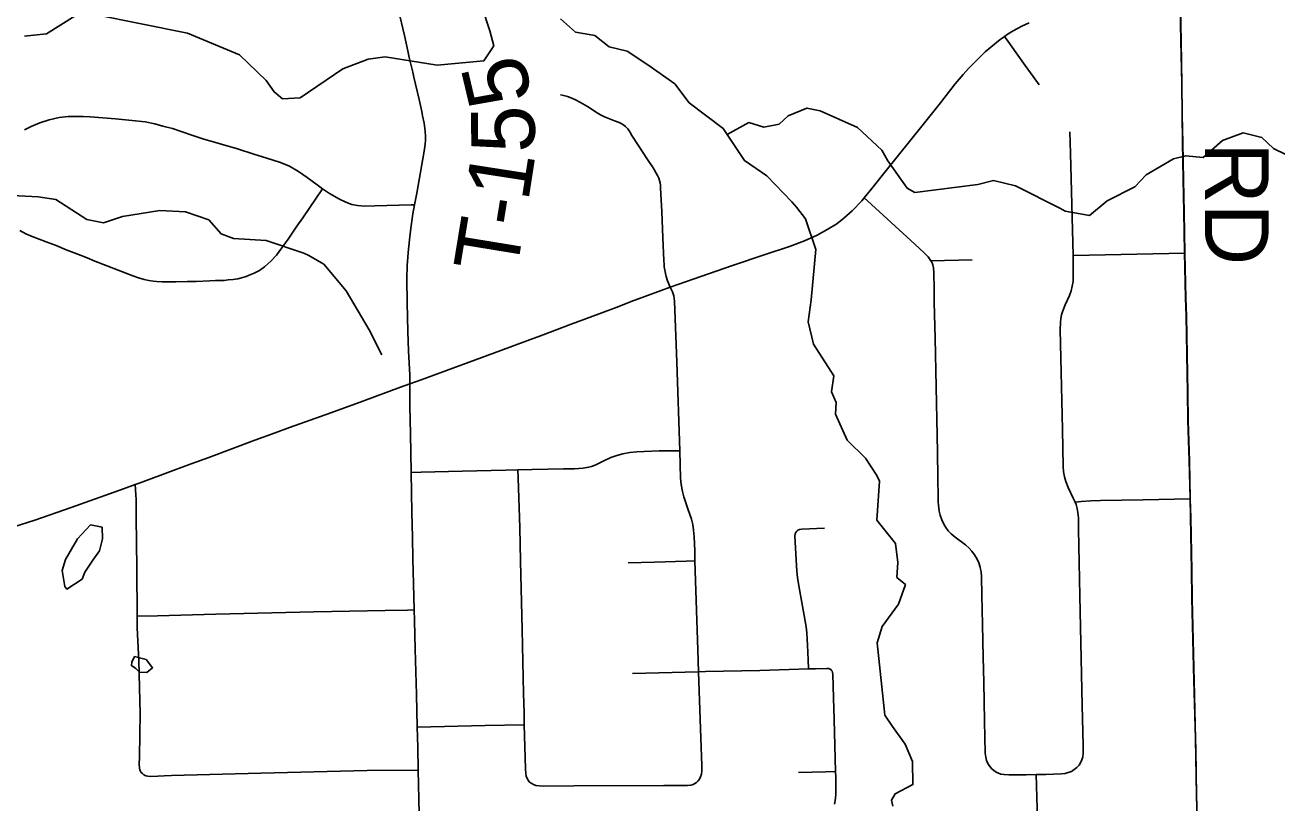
# Model space of a CAD drawing. Extents: x -6.4 to 34, y -4.2 to 22.
# Drawn here: x 5.927 to 7.044, y 19.719 to 20.413 of the extents above; entities that cross this region are included whole.
import ezdxf

# ---------------------------------------------------------------- set-up
doc = ezdxf.new("R2010")
doc.units = 0
for name, color, linetype in [('GM_X_Corporation', 7, 'Continuous'), ('GM_X_County_Road', 7, 'Continuous'), ('GM_X_Minor_Lake', 7, 'Continuous'), ('GM_X_Minor_River', 7, 'Continuous'), ('GM_X_Township_Road', 7, 'Continuous'), ('GM_X_Township_Road_Text', 7, 'Continuous')]:
    doc.layers.add(name, color=color, linetype=linetype)

msp = doc.modelspace()

# ---------------------------------------------------------------- linework, layer by layer
at = {"layer": 'GM_X_Corporation'}
for points in [[(6.9741, 19.6667), (6.9723, 19.7256), (6.9714, 19.7763), (6.9701, 19.8279), (6.9683, 19.9013), (6.9679, 19.9267), (6.967, 19.9739), (6.9666, 19.9905), (6.9658, 20.0242), (6.9647, 20.0603), (6.9645, 20.0851), (6.9632, 20.1533), (6.9627, 20.1694), (6.9618, 20.2096), (6.9612, 20.2459), (6.9606, 20.2751), (6.9599, 20.308), (6.9595, 20.3327), (6.9592, 20.3606), (6.9584, 20.3986), (6.9578, 20.429)], [(6.9578, 20.429), (6.9584, 20.3986), (6.9592, 20.3606), (6.9595, 20.3327), (6.9599, 20.308), (6.9606, 20.2751), (6.9612, 20.2459), (6.9618, 20.2096), (6.9627, 20.1694), (6.9632, 20.1533), (6.9645, 20.0851), (6.9647, 20.0603), (6.9658, 20.0242), (6.9666, 19.9905), (6.967, 19.9739), (6.9679, 19.9267), (6.9683, 19.9013), (6.9701, 19.8279), (6.9714, 19.7763), (6.9723, 19.7256), (6.9741, 19.6667)]]:
    msp.add_lwpolyline(points, dxfattribs=at)
at = {"layer": 'GM_X_County_Road'}
for points in [[(5.8979, 19.959), (5.9357, 19.9709), (5.9682, 19.9822), (6.0149, 19.9989), (6.0252, 20.0027), (6.0295, 20.0043), (6.059, 20.0152), (6.0753, 20.0211), (6.091, 20.027), (6.1321, 20.0422), (6.1502, 20.0489), (6.163, 20.0536), (6.1998, 20.0668), (6.2285, 20.0772), (6.2619, 20.0895), (6.2702, 20.0926), (6.2804, 20.0961), (6.3516, 20.1223), (6.3748, 20.1309), (6.387, 20.1355), (6.4144, 20.1457), (6.4393, 20.1551), (6.4567, 20.1617), (6.4677, 20.1659), (6.4799, 20.1705), (6.4945, 20.1757), (6.5028, 20.1787), (6.5232, 20.186), (6.5584, 20.1982), (6.5873, 20.2079), (6.6091, 20.2152), (6.6224, 20.2202), (6.6337, 20.2252), (6.6435, 20.2304), (6.6513, 20.2354), (6.6577, 20.2403), (6.6651, 20.2468), (6.6736, 20.2558), (6.6757, 20.2585), (6.6826, 20.2669), (6.6943, 20.2814), (6.7284, 20.3238), (6.744, 20.3431), (6.7571, 20.3602), (6.7642, 20.3685), (6.7689, 20.3738), (6.776, 20.3811), (6.7839, 20.3888), (6.7973, 20.3997), (6.7989, 20.4009), (6.8009, 20.4023), (6.8043, 20.4047), (6.8087, 20.4074), (6.8164, 20.4115), (6.823, 20.4147)], [(6.2785, 19.7095), (6.2779, 19.7481), (6.2775, 19.7684), (6.277, 19.7864), (6.2762, 19.8156), (6.2751, 19.8559), (6.2744, 19.8814), (6.2742, 19.8909), (6.2736, 19.9143), (6.2731, 19.9361), (6.2726, 19.9559), (6.2722, 19.9777), (6.2716, 20.0135), (6.2713, 20.0311), (6.271, 20.0479), (6.2703, 20.0727), (6.2702, 20.0926)]]:
    msp.add_lwpolyline(points, dxfattribs=at)
at = {"layer": 'GM_X_Minor_Lake'}
for p, q in [((5.9803, 19.9245), (5.9874, 19.9353)), ((6.0257, 19.8387), (6.0291, 19.8353))]:
    msp.add_line(p, q, dxfattribs=at)
for points in [[(5.9874, 19.9353), (5.9933, 19.9437), (5.9961, 19.9544), (5.9956, 19.9646), (5.9853, 19.9668), (5.9738, 19.9544), (5.9631, 19.936), (5.9599, 19.9261), (5.9624, 19.9117), (5.9643, 19.9094), (5.9778, 19.9184), (5.9803, 19.9245)], [(6.0291, 19.8353), (6.0356, 19.8351), (6.0408, 19.8393), (6.035, 19.8468), (6.0247, 19.8493), (6.0222, 19.8443), (6.0218, 19.8413), (6.0257, 19.8387)]]:
    msp.add_lwpolyline(points, dxfattribs=at)
at = {"layer": 'GM_X_Minor_River'}
for points in [[(5.9893, 20.4221), (6.0718, 20.4053), (6.1183, 20.3859), (6.1422, 20.3632), (6.1491, 20.353), (6.1568, 20.3467), (6.1723, 20.3477), (6.2105, 20.3734), (6.2331, 20.3821), (6.2482, 20.3843), (6.2946, 20.3767), (6.3365, 20.3808), (6.3454, 20.3939), (6.3418, 20.4075), (6.335, 20.4283)], [(5.9264, 20.4028), (5.946, 20.4047), (5.9715, 20.4207)], [(6.4049, 20.4181), (6.4183, 20.4061), (6.4354, 20.4034), (6.4481, 20.3933), (6.4644, 20.3894), (6.4828, 20.3772), (6.5069, 20.3601), (6.5197, 20.3433), (6.55, 20.3202), (6.569, 20.2917), (6.5889, 20.278), (6.6113, 20.2548), (6.6155, 20.2503), (6.6233, 20.2398), (6.6328, 20.2123), (6.6286, 20.1674), (6.6259, 20.148), (6.6307, 20.1279), (6.6486, 20.0997), (6.6466, 20.0853), (6.6509, 20.0759), (6.6503, 20.0656), (6.6605, 20.0422), (6.6771, 20.0262), (6.6872, 20.0108), (6.6895, 20.0059), (6.6871, 19.9709), (6.7037, 19.9503), (6.7059, 19.9332), (6.7049, 19.9199), (6.7126, 19.9136), (6.7065, 19.896), (6.692, 19.876), (6.6873, 19.8615), (6.6941, 19.7971), (6.701, 19.787), (6.7123, 19.7712), (6.719, 19.7557), (6.7193, 19.7352), (6.7035, 19.727), (6.7002, 19.7213), (6.7014, 19.716)], [(5.6979, 20.388), (5.7463, 20.3227), (5.7643, 20.3082), (5.7947, 20.281), (5.849, 20.2686), (5.8923, 20.2618), (5.9386, 20.2595), (5.9545, 20.2571), (5.9821, 20.2393), (5.9969, 20.2362), (6.0138, 20.2418), (6.0471, 20.2473), (6.0702, 20.2461), (6.0908, 20.2389), (6.1019, 20.2265), (6.113, 20.2222), (6.1422, 20.2204), (6.1757, 20.2092), (6.1803, 20.207), (6.1937, 20.1992), (6.2134, 20.1756), (6.234, 20.1406), (6.2453, 20.1184)], [(6.5534, 20.3151), (6.573, 20.3256), (6.5863, 20.3216), (6.5999, 20.3241), (6.6081, 20.3315), (6.6247, 20.3386), (6.6365, 20.3361), (6.6697, 20.3211), (6.6916, 20.301), (6.697, 20.2916), (6.7141, 20.2672), (6.721, 20.2631), (6.7773, 20.2705), (6.7912, 20.2738), (6.811, 20.2692), (6.8511, 20.249), (6.8553, 20.2467), (6.877, 20.2426), (6.8927, 20.2557), (6.9175, 20.2683), (6.9275, 20.2791), (6.9519, 20.2932), (6.9628, 20.296), (6.9784, 20.2944), (6.9956, 20.3095), (7.014, 20.3166), (7.0307, 20.3123), (7.0411, 20.3026), (7.0648, 20.2909)]]:
    msp.add_lwpolyline(points, dxfattribs=at)
at = {"layer": 'GM_X_Township_Road'}
for p, q in [((6.7353, 20.2024), (6.7721, 20.2031)), ((6.8623, 20.207), (6.962, 20.209)), ((6.4691, 19.8343), (6.5279, 19.8358)), ((6.8304, 19.7038), (6.8294, 19.7441))]:
    msp.add_line(p, q, dxfattribs=at)
for points in [[(6.2685, 20.3896), (6.2655, 20.4032), (6.2599, 20.4269), (6.2573, 20.4369), (6.2541, 20.4489), (6.249, 20.4698), (6.2467, 20.4795), (6.2425, 20.4947), (6.236, 20.5181), (6.228, 20.5449), (6.2244, 20.5563), (6.2209, 20.5689), (6.2177, 20.5806), (6.2098, 20.6081), (6.2071, 20.6175), (6.2038, 20.629), (6.203, 20.6322), (6.2019, 20.6369), (6.2011, 20.6416), (6.2005, 20.6465)], [(6.9718, 19.7668), (6.9716, 19.7758), (6.9703, 19.8274), (6.9685, 19.9007), (6.9681, 19.9261), (6.9672, 19.9733), (6.9668, 19.99), (6.966, 20.0236), (6.9649, 20.0597), (6.9647, 20.0846), (6.9634, 20.1528), (6.9629, 20.1689), (6.962, 20.209), (6.9614, 20.2453), (6.9608, 20.2745), (6.9601, 20.3074), (6.9597, 20.3322), (6.9594, 20.3601), (6.9586, 20.398), (6.958, 20.4285), (6.9573, 20.4647)], [(6.8321, 20.3593), (6.8267, 20.3666), (6.8195, 20.3765), (6.8114, 20.3877), (6.8042, 20.3978), (6.8009, 20.4023)], [(6.2702, 20.0926), (6.2704, 20.1002), (6.2691, 20.1221), (6.2686, 20.1393), (6.2679, 20.1648), (6.2676, 20.186), (6.2679, 20.1985), (6.2684, 20.2052), (6.2688, 20.2096), (6.27, 20.221), (6.2713, 20.2313), (6.273, 20.2442), (6.2744, 20.2523), (6.2765, 20.2626), (6.2797, 20.2814), (6.283, 20.3001), (6.2839, 20.3062), (6.2843, 20.3099), (6.2843, 20.3131), (6.2839, 20.3179), (6.2835, 20.3227), (6.2832, 20.3252), (6.2817, 20.3317), (6.2809, 20.3356), (6.2786, 20.3461), (6.274, 20.366), (6.2731, 20.3707), (6.2698, 20.3837), (6.2685, 20.3896)], [(6.5028, 20.1787), (6.5004, 20.1845), (6.4992, 20.1883), (6.4985, 20.191), (6.4978, 20.1939), (6.4974, 20.1968), (6.4972, 20.1991), (6.4969, 20.2027), (6.496, 20.2229), (6.4951, 20.2463), (6.4941, 20.2671), (6.4939, 20.2697), (6.4936, 20.2719), (6.4932, 20.2739), (6.4924, 20.2761), (6.4914, 20.2783), (6.4875, 20.2851), (6.4824, 20.2928), (6.4741, 20.3056), (6.4685, 20.3142), (6.4666, 20.3174), (6.4648, 20.3199), (6.4627, 20.3221), (6.4615, 20.3231), (6.4603, 20.324), (6.4588, 20.3249), (6.457, 20.3258), (6.4529, 20.3272), (6.4454, 20.3301), (6.4435, 20.331), (6.4405, 20.3326), (6.4376, 20.3344), (6.429, 20.3399), (6.4225, 20.3436), (6.4183, 20.3458), (6.4148, 20.3474), (6.4111, 20.3488), (6.4087, 20.3495), (6.4062, 20.3501), (6.4047, 20.3503)], [(6.1925, 20.2664), (6.1877, 20.2702), (6.1787, 20.2767), (6.171, 20.282), (6.1628, 20.2866), (6.1548, 20.29), (6.1427, 20.2938), (6.1312, 20.2975), (6.1164, 20.3021), (6.0856, 20.3111), (6.0759, 20.3144), (6.0584, 20.3202), (6.05, 20.3225), (6.0428, 20.3244), (6.0342, 20.3262), (6.0224, 20.3276), (6.0077, 20.329), (5.9851, 20.3306), (5.9788, 20.331), (5.9699, 20.3311), (5.9653, 20.331), (5.9574, 20.33), (5.9484, 20.328), (5.9402, 20.3254), (5.9323, 20.3221), (5.9263, 20.319)], [(6.8623, 20.207), (6.86, 20.2983), (6.8594, 20.3172)], [(5.9223, 20.2293), (5.9277, 20.2264), (5.9333, 20.224), (5.9459, 20.2191), (5.9546, 20.2159), (5.9637, 20.2122), (5.9683, 20.2104), (5.9769, 20.207), (5.9838, 20.2043), (5.9877, 20.2027), (6.0231, 20.189), (6.0281, 20.1872), (6.0333, 20.1857), (6.0375, 20.1848), (6.0412, 20.1842), (6.0441, 20.1839), (6.0492, 20.1837), (6.0616, 20.1837), (6.0715, 20.1838), (6.0796, 20.1839), (6.0919, 20.1845), (6.0968, 20.1846), (6.1047, 20.1848), (6.1082, 20.1852), (6.1125, 20.1855), (6.1167, 20.1862), (6.1201, 20.1871), (6.1242, 20.1883), (6.1269, 20.1894), (6.1314, 20.1912), (6.1362, 20.1938), (6.1407, 20.197), (6.1465, 20.2024), (6.1512, 20.2073), (6.1616, 20.2215), (6.1694, 20.2332), (6.1747, 20.2405), (6.1925, 20.2664), (6.1987, 20.2622), (6.2075, 20.2572), (6.2133, 20.2545), (6.2185, 20.2526), (6.2237, 20.2515), (6.23, 20.251), (6.2392, 20.2512), (6.2716, 20.2522), (6.2744, 20.2523)], [(6.6757, 20.2585), (6.6788, 20.2557), (6.721, 20.2171), (6.7293, 20.2095), (6.7328, 20.2059), (6.7348, 20.2033), (6.7353, 20.2024), (6.7365, 20.2006), (6.7372, 20.1987), (6.7377, 20.1961), (6.738, 20.1917), (6.7382, 20.1774), (6.7384, 20.165), (6.7391, 20.1333), (6.7409, 20.0464), (6.7411, 20.0314), (6.7415, 20.0091), (6.7417, 19.9912), (6.7419, 19.9874), (6.7421, 19.9844), (6.7428, 19.9789), (6.7437, 19.9754), (6.7451, 19.9714), (6.7469, 19.9675), (6.7488, 19.9644), (6.7509, 19.9615), (6.7534, 19.9589), (6.7571, 19.9557), (6.7661, 19.949), (6.7694, 19.946), (6.772, 19.9432), (6.7743, 19.9401), (6.7765, 19.9363), (6.7781, 19.9328), (6.7792, 19.9291), (6.7796, 19.9274)], [(6.7796, 19.9274), (6.7801, 19.9248), (6.7806, 19.9204), (6.7809, 19.9042), (6.7815, 19.878), (6.7821, 19.8488), (6.7826, 19.8264), (6.7833, 19.7916), (6.7838, 19.7631), (6.7843, 19.7595), (6.785, 19.7566), (6.7862, 19.7539), (6.7878, 19.7514), (6.7897, 19.7492), (6.7915, 19.7476), (6.7935, 19.7463), (6.7956, 19.7453), (6.7978, 19.7445), (6.8007, 19.744), (6.805, 19.7439), (6.8205, 19.7439), (6.8294, 19.7441), (6.8379, 19.7442), (6.8516, 19.7446), (6.8552, 19.745), (6.858, 19.7458), (6.8608, 19.7469), (6.8633, 19.7485), (6.8656, 19.7503), (6.8676, 19.7525), (6.8692, 19.755), (6.8702, 19.7572), (6.871, 19.76), (6.8713, 19.763), (6.8712, 19.7704), (6.8704, 19.8058), (6.8683, 19.9034), (6.8672, 19.9631), (6.867, 19.973), (6.8666, 19.9779), (6.8659, 19.9814), (6.8649, 19.9849), (6.864, 19.9869), (6.8624, 19.9905), (6.8578, 20.0001), (6.8558, 20.0054), (6.8546, 20.0096), (6.8538, 20.014), (6.8534, 20.019), (6.8527, 20.052), (6.8508, 20.1409), (6.851, 20.1472), (6.8514, 20.151), (6.852, 20.1541), (6.8532, 20.1578), (6.8553, 20.163), (6.8591, 20.1715), (6.8605, 20.1755), (6.8615, 20.1797), (6.8622, 20.1839), (6.8624, 20.1888), (6.8623, 20.1968), (6.8623, 20.207)], [(6.3668, 20.0158), (6.367, 20.0084), (6.3684, 19.9643), (6.369, 19.9345), (6.3705, 19.8736), (6.3719, 19.8164), (6.3723, 19.799), (6.3725, 19.7884), (6.3734, 19.7493), (6.3737, 19.745), (6.3742, 19.7428), (6.375, 19.7406), (6.3758, 19.7391), (6.3769, 19.7377), (6.3787, 19.7363), (6.3807, 19.7351), (6.3829, 19.7344), (6.3858, 19.7339), (6.39, 19.7337), (6.4168, 19.734), (6.497, 19.7343), (6.5181, 19.7344), (6.5211, 19.7347), (6.5233, 19.7353), (6.5248, 19.736), (6.5262, 19.737), (6.5274, 19.7382), (6.5287, 19.7401), (6.5298, 19.7422), (6.5305, 19.7444), (6.5308, 19.7474), (6.531, 19.75), (6.5309, 19.7523), (6.5299, 19.7765), (6.5279, 19.8358), (6.5274, 19.8554), (6.5248, 19.9348), (6.5246, 19.9437), (6.5242, 19.9561), (6.5236, 19.9622), (6.5228, 19.967), (6.5216, 19.9718), (6.5185, 19.9812), (6.5149, 19.9918), (6.5136, 19.9967), (6.5125, 20.0029), (6.512, 20.0085), (6.5113, 20.0327), (6.5085, 20.1118), (6.5066, 20.1664), (6.5063, 20.1688), (6.5059, 20.171), (6.5053, 20.1729), (6.5047, 20.1747), (6.5028, 20.1787)], [(6.2716, 20.0135), (6.2803, 20.0137), (6.3169, 20.0148), (6.356, 20.0156), (6.3668, 20.0158), (6.3796, 20.0162), (6.4075, 20.0168), (6.4125, 20.0169), (6.4172, 20.0169), (6.4251, 20.0175), (6.4299, 20.0182), (6.4323, 20.0189), (6.4362, 20.0204), (6.4434, 20.0239), (6.4497, 20.0268), (6.455, 20.0287), (6.4605, 20.0302), (6.4667, 20.0313), (6.4729, 20.0319), (6.4794, 20.0323), (6.4928, 20.0327), (6.4996, 20.0327), (6.5113, 20.0327)], [(6.0348, 19.7429), (6.033, 19.7439), (6.0316, 19.7449), (6.0306, 19.7459), (6.0299, 19.7471), (6.0294, 19.748), (6.0291, 19.7501), (6.0289, 19.753), (6.0291, 19.7599), (6.0293, 19.7798), (6.0296, 19.7983), (6.0284, 19.8455), (6.027, 19.8751), (6.0269, 19.8819), (6.0269, 19.8854), (6.0266, 19.9278), (6.0263, 19.9514), (6.0262, 19.9731), (6.0261, 19.9893), (6.0258, 19.9937), (6.0252, 20.0027)], [(6.864, 19.9869), (6.8695, 19.9875), (6.8781, 19.9881), (6.8868, 19.9884), (6.9247, 19.989), (6.9668, 19.99)], [(6.6261, 19.8383), (6.6257, 19.8464), (6.6251, 19.8596), (6.6245, 19.8701), (6.6243, 19.8734), (6.6237, 19.8775), (6.6202, 19.8977), (6.6175, 19.9124), (6.6164, 19.9198), (6.6157, 19.9254), (6.6153, 19.9306), (6.614, 19.9566), (6.6142, 19.9587), (6.6147, 19.96), (6.6156, 19.9613), (6.6167, 19.9622), (6.6181, 19.9628), (6.6202, 19.9631), (6.6405, 19.9639)], [(6.4651, 19.933), (6.4886, 19.9336), (6.517, 19.9345), (6.5248, 19.9348)], [(6.0269, 19.8854), (6.045, 19.8857), (6.0971, 19.887), (6.1846, 19.8891), (6.2484, 19.8904), (6.2682, 19.8908), (6.2742, 19.8909)], [(6.5279, 19.8358), (6.5343, 19.8359), (6.5828, 19.837), (6.6261, 19.8383), (6.6325, 19.8385), (6.6424, 19.8388), (6.6441, 19.8387), (6.645, 19.8383), (6.6459, 19.8378), (6.6466, 19.837), (6.6472, 19.8362), (6.6475, 19.8352), (6.6477, 19.8335), (6.6483, 19.8124), (6.6489, 19.7931), (6.6503, 19.7467), (6.6505, 19.7417), (6.6506, 19.7342), (6.6505, 19.7269), (6.6502, 19.7226), (6.6493, 19.7178)], [(6.277, 19.7864), (6.3376, 19.7878), (6.3725, 19.7884)], [(6.9896, 18.9461), (6.99, 18.9509), (6.9901, 18.954), (6.9898, 18.9603), (6.9896, 18.964), (6.9889, 18.9793), (6.9884, 18.9979), (6.9874, 19.0392), (6.9873, 19.0454), (6.9865, 19.0799), (6.9855, 19.1532), (6.9851, 19.1787), (6.9845, 19.1992), (6.9821, 19.3141), (6.9814, 19.3383), (6.9806, 19.3843), (6.9798, 19.4221), (6.9795, 19.4328), (6.9769, 19.5415), (6.9765, 19.5719), (6.9743, 19.6662), (6.9725, 19.725), (6.9718, 19.7668)], [(6.0348, 19.7429), (6.0366, 19.7426), (6.0392, 19.7423), (6.0453, 19.7426), (6.0512, 19.743), (6.0575, 19.7433), (6.1372, 19.7453), (6.2321, 19.7477), (6.2779, 19.7481)], [(6.6173, 19.746), (6.6416, 19.7465), (6.6503, 19.7467)]]:
    msp.add_lwpolyline(points, dxfattribs=at)

# ---------------------------------------------------------------- texts
at = {"layer": 'GM_X_Township_Road_Text'}
for s, height, rotation, p in [('5', 0.0568, 103.2944, (6.3801, 20.3476)), ('5', 0.0568, 90.4889, (6.382, 20.2988)), ('RD', 0.05682, 270, (6.98, 20.3081)), ('1', 0.0568, 81.1531, (6.3759, 20.2542)), ('-', 0.0568, 80.7771, (6.3721, 20.2308)), ('T', 0.0568, 80.7068, (6.3652, 20.1888))]:
    msp.add_text(s, height=height, rotation=rotation, dxfattribs=at).set_placement(p)

doc.saveas('drawing.dxf')
